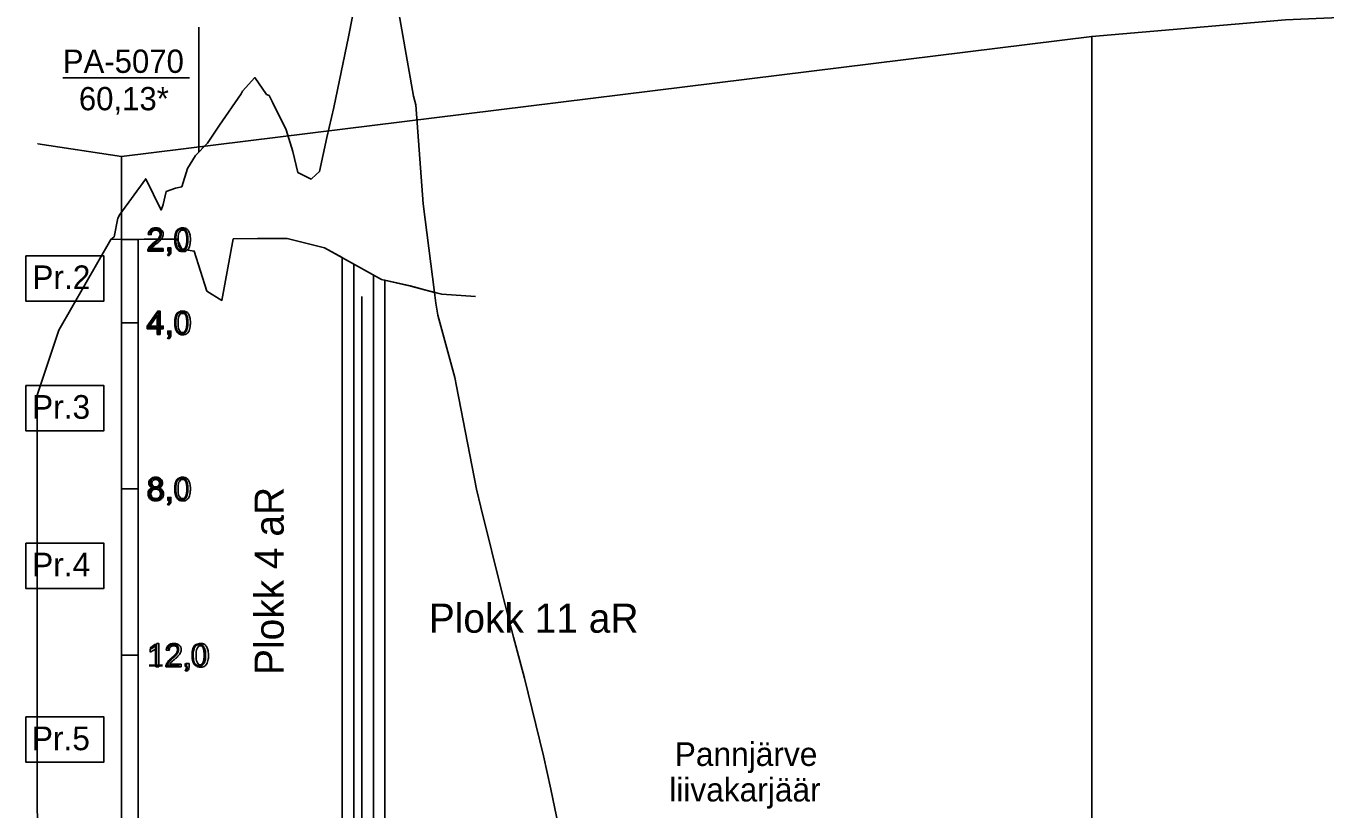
# Model space of a CAD drawing. Extents: x 700746 to 706058, y 6570320 to 6580460.
# Drawn here: x 704143.4 to 704456, y 6575028 to 6575216.4 of the extents above; entities that cross this region are included whole.
import ezdxf

# ---------------------------------------------------------------- set-up
doc = ezdxf.new("R2010")
doc.units = 0
for name, color, linetype in [('Default', 7, 'Continuous'), ('GEOLPUNKT', 7, 'Continuous'), ('GEOLPUNKT_proovid', 7, 'Continuous'), ('illumineerimisjooned', 7, 'Continuous'), ('kataster', 7, 'Continuous'), ('Lõige', 7, 'Continuous'), ('PIIR', 7, 'Continuous'), ('Plokid', 7, 'Continuous'), ('Täide', 7, 'Continuous'), ('VORMISTUS', 7, 'Continuous')]:
    doc.layers.add(name, color=color, linetype=linetype)

msp = doc.modelspace()

# ---------------------------------------------------------------- linework, layer by layer
at = {"layer": 'Default'}
for p, q in [((704163.84, 6575165.06), (704179.8, 6575165.15)), ((704190.56, 6575150.4), (704193.27, 6575165.23)), ((704193.27, 6575165.23), (704199.16, 6575165.26)), ((704199.16, 6575165.26), (704206.29, 6575165.26)), ((704206.29, 6575165.26), (704215.28, 6575163.07)), ((704215.28, 6575163.07), (704228.99, 6575155.39)), ((704228.99, 6575155.39), (704236.01, 6575153.86)), ((704243.47, 6575151.88), (704241.74, 6575152.34))]:
    msp.add_line(p, q, dxfattribs=at)
for points in [[(704241.74, 6575152.34), (704238.97, 6575173.64), (704237.26, 6575197.48), (704236.68, 6575199.54), (704231.03, 6575231.53)], [(704224.11, 6575229.37), (704221.03, 6575213.81), (704217.51, 6575196.8), (704215.78, 6575189.63), (704214.02, 6575181.44), (704213.25, 6575180.68), (704212.06, 6575179.58), (704208.83, 6575181.19), (704207.6, 6575186.24), (704206.02, 6575191.41), (704202.74, 6575198.09), (704201.93, 6575199.69), (704201.33, 6575199.97), (704198.47, 6575204), (704195.49, 6575200.77), (704195.17, 6575200.09), (704189.98, 6575192.6), (704187.08, 6575188.25), (704184.25, 6575185.24), (704182.25, 6575182.11), (704180.91, 6575177.73), (704179.36, 6575177.44), (704177.14, 6575176.58), (704176.41, 6575173.46), (704175.94, 6575172.13), (704172.23, 6575179.66), (704165.96, 6575171.11), (704165.51, 6575170.15), (704164.66, 6575165.73), (704163.84, 6575165.06)], [(704179.8, 6575165.15), (704180.96, 6575162.71), (704183.91, 6575162.27), (704186.96, 6575152.66), (704190.56, 6575150.4)], [(704236.01, 6575153.86), (704243.47, 6575151.88)]]:
    msp.add_lwpolyline(points, dxfattribs=at)
at = {"layer": 'GEOLPUNKT'}
for p, q in [((704399.9, 6575213.93), (704399.9, 6574907.57)), ((704152.32, 6575203.93), (704182.76, 6575203.93)), ((704166.43, 6575185.03), (704166.43, 6575165.2)), ((704166.43, 6575165.2), (704166.43, 6574715.03))]:
    msp.add_line(p, q, dxfattribs=at)
at = {"layer": 'GEOLPUNKT_proovid'}
for points in [[(704166.43, 6575165.03), (704170.43, 6575165.03), (704170.43, 6575145.03), (704166.43, 6575145.03)], [(704143.41, 6575161.15), (704162.12, 6575161.15), (704162.12, 6575150.19), (704143.41, 6575150.19)], [(704166.43, 6575145.03), (704170.43, 6575145.03), (704170.43, 6575105.03), (704166.43, 6575105.03)], [(704143.41, 6575129.96), (704162.12, 6575129.96), (704162.12, 6575119), (704143.41, 6575119)], [(704166.43, 6575105.03), (704170.43, 6575105.03), (704170.43, 6575065.03), (704166.43, 6575065.03)], [(704143.41, 6575092.02), (704162.12, 6575092.02), (704162.12, 6575081.06), (704143.41, 6575081.06)], [(704166.43, 6575065.03), (704170.43, 6575065.03), (704170.43, 6575025.03), (704166.43, 6575025.03)], [(704143.41, 6575050.21), (704162.12, 6575050.21), (704162.12, 6575039.25), (704143.41, 6575039.25)]]:
    msp.add_lwpolyline(points, close=True, dxfattribs=at)
for points in [[(704173.54, 6575166.16), (704172.84, 6575166.23)], [(704176.41, 6575162.89), (704176.41, 6575162.23), (704172.71, 6575162.23)], [(704173.66, 6575162.89), (704176.41, 6575162.89)], [(704177.52, 6575162.23), (704177.52, 6575163.01), (704178.3, 6575163.01), (704178.3, 6575162.23)], [(704177.91, 6575162.23), (704177.52, 6575162.23)], [(704177.66, 6575161.12), (704177.47, 6575161.41)], [(704175, 6575142.23), (704175, 6575143.57), (704172.57, 6575143.57), (704172.57, 6575144.2), (704175.12, 6575147.83), (704175.69, 6575147.83), (704175.69, 6575144.2), (704176.44, 6575144.2), (704176.44, 6575143.57), (704175.69, 6575143.57), (704175.69, 6575142.23), (704175, 6575142.23)], [(704175, 6575144.2), (704175, 6575146.73), (704173.25, 6575144.2), (704175, 6575144.2)], [(704177.66, 6575141.12), (704177.47, 6575141.41)], [(704177.52, 6575142.23), (704177.52, 6575143.01), (704178.3, 6575143.01), (704178.3, 6575142.23)], [(704177.91, 6575142.23), (704177.52, 6575142.23)], [(704177.52, 6575102.23), (704177.52, 6575103.01), (704178.3, 6575103.01), (704178.3, 6575102.23)], [(704177.66, 6575101.12), (704177.47, 6575101.41)], [(704177.91, 6575102.23), (704177.52, 6575102.23)], [(704173.32, 6575065.78), (704173.32, 6575066.44)], [(704175.38, 6575062.23), (704174.7, 6575062.23), (704174.7, 6575066.61)], [(704174.94, 6575067.85), (704175.38, 6575067.85), (704175.38, 6575062.23)], [(704177.89, 6575066.16), (704177.18, 6575066.23)], [(704180.76, 6575062.89), (704180.76, 6575062.23), (704177.06, 6575062.23)], [(704178.01, 6575062.89), (704180.76, 6575062.89)], [(704181.87, 6575062.23), (704181.87, 6575063.01), (704182.65, 6575063.01), (704182.65, 6575062.23)], [(704182.26, 6575062.23), (704181.87, 6575062.23)], [(704182.01, 6575061.12), (704181.82, 6575061.41)]]:
    msp.add_lwpolyline(points, dxfattribs=at)
for points in [[(704172.71, 6575162.23), (704172.7, 6575162.48), (704172.79, 6575162.71), (704172.93, 6575163.09), (704173.24, 6575163.45), (704173.55, 6575163.82), (704174.14, 6575164.3), (704175.05, 6575165.05), (704175.37, 6575165.49), (704175.69, 6575165.92), (704175.69, 6575166.31), (704175.69, 6575166.72), (704175.4, 6575167), (704175.11, 6575167.28), (704174.64, 6575167.28), (704174.14, 6575167.28), (704173.84, 6575166.98), (704173.55, 6575166.69), (704173.54, 6575166.16)], [(704172.84, 6575166.23), (704172.91, 6575167.02), (704173.38, 6575167.44), (704173.85, 6575167.85), (704174.65, 6575167.85), (704175.46, 6575167.85), (704175.93, 6575167.4), (704176.4, 6575166.96), (704176.4, 6575166.3), (704176.4, 6575165.96), (704176.26, 6575165.64), (704176.12, 6575165.31), (704175.81, 6575164.95), (704175.49, 6575164.59), (704174.75, 6575163.97), (704174.13, 6575163.45), (704173.95, 6575163.26), (704173.78, 6575163.08), (704173.66, 6575162.89)], [(704179.32, 6575164.99), (704179.32, 6575165.98), (704179.52, 6575166.59), (704179.73, 6575167.2), (704180.13, 6575167.52), (704180.53, 6575167.85), (704181.14, 6575167.85), (704181.59, 6575167.85), (704181.93, 6575167.67), (704182.28, 6575167.49), (704182.5, 6575167.15), (704182.72, 6575166.8), (704182.84, 6575166.31), (704182.97, 6575165.82), (704182.97, 6575164.99), (704182.97, 6575164.01), (704182.77, 6575163.4), (704182.56, 6575162.79), (704182.16, 6575162.46), (704181.76, 6575162.14), (704181.14, 6575162.14), (704180.33, 6575162.14), (704179.87, 6575162.71), (704179.32, 6575163.41), (704179.32, 6575164.99)], [(704180.03, 6575164.99), (704180.03, 6575163.61), (704180.35, 6575163.15), (704180.67, 6575162.7), (704181.14, 6575162.7), (704181.62, 6575162.7), (704181.94, 6575163.16), (704182.26, 6575163.61), (704182.26, 6575164.99), (704182.26, 6575166.37), (704181.94, 6575166.83), (704181.62, 6575167.28), (704181.14, 6575167.28), (704180.66, 6575167.28), (704180.38, 6575166.88), (704180.03, 6575166.37), (704180.03, 6575164.99)], [(704177.47, 6575161.41), (704177.69, 6575161.51), (704177.79, 6575161.7), (704177.89, 6575161.88), (704177.91, 6575162.23)], [(704178.3, 6575162.23), (704178.3, 6575161.8), (704178.15, 6575161.53), (704177.99, 6575161.26), (704177.66, 6575161.12)], [(704179.32, 6575144.99), (704179.32, 6575145.98), (704179.52, 6575146.59), (704179.73, 6575147.2), (704180.13, 6575147.52), (704180.53, 6575147.85), (704181.14, 6575147.85), (704181.59, 6575147.85), (704181.93, 6575147.67), (704182.28, 6575147.49), (704182.5, 6575147.15), (704182.72, 6575146.8), (704182.84, 6575146.31), (704182.97, 6575145.82), (704182.97, 6575144.99), (704182.97, 6575144.01), (704182.77, 6575143.4), (704182.56, 6575142.79), (704182.16, 6575142.46), (704181.76, 6575142.14), (704181.14, 6575142.14), (704180.33, 6575142.14), (704179.87, 6575142.71), (704179.32, 6575143.41), (704179.32, 6575144.99)], [(704180.03, 6575144.99), (704180.03, 6575143.61), (704180.35, 6575143.15), (704180.67, 6575142.7), (704181.14, 6575142.7), (704181.62, 6575142.7), (704181.94, 6575143.16), (704182.26, 6575143.61), (704182.26, 6575144.99), (704182.26, 6575146.37), (704181.94, 6575146.83), (704181.62, 6575147.28), (704181.14, 6575147.28), (704180.66, 6575147.28), (704180.38, 6575146.88), (704180.03, 6575146.37), (704180.03, 6575144.99)], [(704177.47, 6575141.41), (704177.69, 6575141.51), (704177.79, 6575141.7), (704177.89, 6575141.88), (704177.91, 6575142.23)], [(704178.3, 6575142.23), (704178.3, 6575141.8), (704178.15, 6575141.53), (704177.99, 6575141.26), (704177.66, 6575141.12)], [(704173.86, 6575105.27), (704173.43, 6575105.42), (704173.22, 6575105.71), (704173.01, 6575106), (704173.01, 6575106.41), (704173.01, 6575107.02), (704173.45, 6575107.43), (704173.89, 6575107.85), (704174.62, 6575107.85), (704175.35, 6575107.85), (704175.8, 6575107.43), (704176.25, 6575107), (704176.25, 6575106.39), (704176.25, 6575106), (704176.04, 6575105.71), (704175.84, 6575105.42), (704175.42, 6575105.27), (704175.94, 6575105.1), (704176.21, 6575104.73), (704176.48, 6575104.35), (704176.48, 6575103.83), (704176.48, 6575103.11), (704175.97, 6575102.62), (704175.46, 6575102.14), (704174.63, 6575102.14), (704173.8, 6575102.14), (704173.3, 6575102.63), (704172.79, 6575103.12), (704172.79, 6575103.85), (704172.79, 6575104.4), (704173.07, 6575104.77), (704173.34, 6575105.13), (704173.86, 6575105.27)], [(704173.72, 6575106.43), (704173.72, 6575106.04), (704173.98, 6575105.78), (704174.23, 6575105.53), (704174.64, 6575105.53), (704175.03, 6575105.53), (704175.29, 6575105.78), (704175.54, 6575106.03), (704175.54, 6575106.39), (704175.54, 6575106.77), (704175.28, 6575107.03), (704175.02, 6575107.29), (704174.63, 6575107.29), (704174.24, 6575107.29), (704173.98, 6575107.04), (704173.72, 6575106.78), (704173.72, 6575106.43)], [(704179.32, 6575104.99), (704179.32, 6575105.98), (704179.52, 6575106.59), (704179.73, 6575107.2), (704180.13, 6575107.52), (704180.53, 6575107.85), (704181.14, 6575107.85), (704181.59, 6575107.85), (704181.93, 6575107.67), (704182.28, 6575107.49), (704182.5, 6575107.15), (704182.72, 6575106.8), (704182.84, 6575106.31), (704182.97, 6575105.82), (704182.97, 6575104.99), (704182.97, 6575104.01), (704182.77, 6575103.4), (704182.56, 6575102.79), (704182.16, 6575102.46), (704181.76, 6575102.14), (704181.14, 6575102.14), (704180.33, 6575102.14), (704179.87, 6575102.71), (704179.32, 6575103.41), (704179.32, 6575104.99)], [(704180.03, 6575104.99), (704180.03, 6575103.61), (704180.35, 6575103.15), (704180.67, 6575102.7), (704181.14, 6575102.7), (704181.62, 6575102.7), (704181.94, 6575103.16), (704182.26, 6575103.61), (704182.26, 6575104.99), (704182.26, 6575106.37), (704181.94, 6575106.83), (704181.62, 6575107.28), (704181.14, 6575107.28), (704180.66, 6575107.28), (704180.38, 6575106.88), (704180.03, 6575106.37), (704180.03, 6575104.99)], [(704173.5, 6575103.85), (704173.5, 6575103.55), (704173.63, 6575103.28), (704173.77, 6575103), (704174.05, 6575102.85), (704174.32, 6575102.7), (704174.64, 6575102.7), (704175.13, 6575102.7), (704175.45, 6575103.02), (704175.77, 6575103.33), (704175.77, 6575103.82), (704175.77, 6575104.32), (704175.44, 6575104.64), (704175.11, 6575104.97), (704174.61, 6575104.97), (704174.13, 6575104.97), (704173.81, 6575104.65), (704173.5, 6575104.33), (704173.5, 6575103.85)], [(704177.47, 6575101.41), (704177.69, 6575101.51), (704177.79, 6575101.7), (704177.89, 6575101.88), (704177.91, 6575102.23)], [(704178.3, 6575102.23), (704178.3, 6575101.8), (704178.15, 6575101.53), (704177.99, 6575101.26), (704177.66, 6575101.12)], [(704173.32, 6575066.44), (704173.9, 6575066.72), (704174.33, 6575067.1), (704174.76, 6575067.49), (704174.94, 6575067.85)], [(704174.7, 6575066.61), (704174.45, 6575066.37), (704174.05, 6575066.14), (704173.64, 6575065.9), (704173.32, 6575065.78)], [(704177.06, 6575062.23), (704177.05, 6575062.48), (704177.14, 6575062.71), (704177.28, 6575063.09), (704177.59, 6575063.45), (704177.9, 6575063.82), (704178.49, 6575064.3), (704179.4, 6575065.05), (704179.72, 6575065.49), (704180.04, 6575065.92), (704180.04, 6575066.31), (704180.04, 6575066.72), (704179.75, 6575067), (704179.46, 6575067.28), (704178.99, 6575067.28), (704178.49, 6575067.28), (704178.19, 6575066.98), (704177.9, 6575066.69), (704177.89, 6575066.16)], [(704177.18, 6575066.23), (704177.26, 6575067.02), (704177.73, 6575067.44), (704178.2, 6575067.85), (704179, 6575067.85), (704179.81, 6575067.85), (704180.28, 6575067.4), (704180.75, 6575066.96), (704180.75, 6575066.3), (704180.75, 6575065.96), (704180.61, 6575065.64), (704180.47, 6575065.31), (704180.16, 6575064.95), (704179.84, 6575064.59), (704179.1, 6575063.97), (704178.48, 6575063.45), (704178.3, 6575063.26), (704178.13, 6575063.08), (704178.01, 6575062.89)], [(704183.67, 6575064.99), (704183.67, 6575065.98), (704183.87, 6575066.59), (704184.08, 6575067.2), (704184.48, 6575067.52), (704184.88, 6575067.85), (704185.49, 6575067.85), (704185.94, 6575067.85), (704186.28, 6575067.67), (704186.62, 6575067.49), (704186.85, 6575067.15), (704187.07, 6575066.8), (704187.19, 6575066.31), (704187.32, 6575065.82), (704187.32, 6575064.99), (704187.32, 6575064.01), (704187.12, 6575063.4), (704186.91, 6575062.79), (704186.51, 6575062.46), (704186.11, 6575062.14), (704185.49, 6575062.14), (704184.68, 6575062.14), (704184.22, 6575062.71), (704183.67, 6575063.41), (704183.67, 6575064.99)], [(704184.38, 6575064.99), (704184.38, 6575063.61), (704184.7, 6575063.15), (704185.02, 6575062.7), (704185.49, 6575062.7), (704185.97, 6575062.7), (704186.29, 6575063.16), (704186.61, 6575063.61), (704186.61, 6575064.99), (704186.61, 6575066.37), (704186.29, 6575066.83), (704185.97, 6575067.28), (704185.49, 6575067.28), (704185.01, 6575067.28), (704184.73, 6575066.88), (704184.38, 6575066.37), (704184.38, 6575064.99)], [(704181.82, 6575061.41), (704182.04, 6575061.51), (704182.14, 6575061.7), (704182.24, 6575061.88), (704182.26, 6575062.23)], [(704182.65, 6575062.23), (704182.65, 6575061.8), (704182.5, 6575061.53), (704182.34, 6575061.26), (704182.01, 6575061.12)]]:
    msp.add_open_spline(points, degree=3, dxfattribs=at)
at = {"layer": 'illumineerimisjooned'}
msp.add_line((704227.03, 6575156.49), (704227.03, 6574872.38), dxfattribs=at)
msp.add_lwpolyline([(704222.28, 6574872.38), (704222.28, 6574895.61), (704222.28, 6575158.92)], dxfattribs=at)
at = {"layer": 'kataster'}
msp.add_line((704184.98, 6575186.11), (704184.98, 6575216.11), dxfattribs=at)
at = {"layer": 'Lõige'}
for points in [[(704166.43, 6575185.03), (704399.9, 6575213.93), (704399.9, 6575213.93), (704399.9, 6575213.93), (704446.54, 6575217.94), (704524.32, 6575221.3), (704624.2, 6575234.89), (704643.32, 6575235.63), (704679.17, 6575234.86)], [(704146.26, 6575188.06), (704146.26, 6575188.06), (704146.26, 6575188.06), (704146.26, 6575188.06), (704166.43, 6575185.03), (704166.43, 6575185.03), (704166.43, 6575185.03), (704166.43, 6575185.03), (704166.43, 6575185.03), (704166.43, 6575185.03), (704166.43, 6575185.03), (704166.43, 6575185.03), (704166.43, 6575185.03), (704166.43, 6575185.03)]]:
    msp.add_lwpolyline(points, dxfattribs=at)
at = {"layer": 'PIIR'}
msp.add_line((704224.28, 6574930.63), (704224.28, 6575151.35), dxfattribs=at)
at = {"layer": 'Plokid'}
msp.add_line((704229.78, 6575155.23), (704229.78, 6574875.13), dxfattribs=at)
for points in [[(704146.26, 6575128.08), (704151.31, 6575143.25), (704163.85, 6575165.09)], [(704163.85, 6575165.09), (704179.8, 6575165.15)], [(704179.8, 6575165.15), (704180.96, 6575162.71), (704183.91, 6575162.27), (704186.96, 6575152.66), (704190.56, 6575150.4), (704193.27, 6575165.21)], [(704193.27, 6575165.21), (704206.29, 6575165.26), (704206.29, 6575165.26), (704215.28, 6575163.07), (704219.48, 6575160.72)], [(704219.48, 6574898.17), (704219.48, 6575160.72)], [(704229.78, 6575155.23), (704235.86, 6575153.89), (704241.74, 6575152.34), (704241.74, 6575152.34)], [(704241.74, 6575152.34), (704242.08, 6575149.71), (704242.52, 6575146.84), (704246.61, 6575131.81), (704247.01, 6575129.78), (704251.8, 6575104.95), (704252.88, 6575100.68), (704258.11, 6575079.61), (704260.72, 6575069.4), (704263.41, 6575059.51), (704267.95, 6575040.77), (704269.71, 6575032.78), (704272.91, 6575017.33)]]:
    msp.add_lwpolyline(points, dxfattribs=at)
at = {"layer": 'Täide'}
for p, q in [((704179.8, 6575165.15), (704163.84, 6575165.06)), ((704193.27, 6575165.23), (704190.56, 6575150.4)), ((704199.16, 6575165.26), (704193.27, 6575165.23)), ((704206.29, 6575165.26), (704199.16, 6575165.26)), ((704215.28, 6575163.07), (704206.29, 6575165.26)), ((704215.28, 6575163.07), (704206.29, 6575165.26)), ((704228.99, 6575155.39), (704215.28, 6575163.07)), ((704228.99, 6575155.39), (704215.28, 6575163.07)), ((704236.01, 6575153.86), (704228.99, 6575155.39)), ((704236.01, 6575153.86), (704228.99, 6575155.39)), ((704241.74, 6575152.34), (704236.01, 6575153.86))]:
    msp.add_line(p, q, dxfattribs=at)
for points in [[(704163.84, 6575165.06), (704151.31, 6575143.25), (704146.1, 6575127.61), (704146.26, 6574725.11)], [(704146.26, 6575128.08), (704151.31, 6575143.25), (704163.85, 6575165.09), (704171.83, 6575165.12), (704179.8, 6575165.15), (704180.96, 6575162.71), (704183.91, 6575162.27), (704186.96, 6575152.66), (704190.56, 6575150.4), (704193.27, 6575165.21)], [(704179.8, 6575165.15), (704163.84, 6575165.06)], [(704190.56, 6575150.4), (704186.96, 6575152.66), (704183.91, 6575162.27), (704180.96, 6575162.71), (704179.8, 6575165.15)], [(704206.29, 6575165.26), (704199.16, 6575165.26), (704193.27, 6575165.23)], [(704251.61, 6575151.37), (704243.47, 6575151.88), (704236.01, 6575153.86)], [(704272.91, 6575017.33), (704269.71, 6575032.78), (704267.95, 6575040.77), (704263.41, 6575059.51), (704260.72, 6575069.4), (704258.11, 6575079.61), (704252.88, 6575100.68), (704251.8, 6575104.95), (704247.01, 6575129.78), (704246.61, 6575131.81), (704242.52, 6575146.84), (704242.08, 6575149.71), (704241.74, 6575152.34)]]:
    msp.add_lwpolyline(points, dxfattribs=at)

# ---------------------------------------------------------------- texts
at = {"layer": 'GEOLPUNKT'}
for s, p in [('PA-5070', (704152.27, 6575205.15)), ('60,13*', (704156.14, 6575196.15)), ('60,13*', (704156.14, 6575196.15))]:
    msp.add_text(s, height=5.6, dxfattribs=at).set_placement(p)
at = {"layer": 'GEOLPUNKT_proovid'}
for s, height, p in [('2,0', 5.6, (704172.47, 6575162.23)), ('Pr.2', 5.7, (704144.93, 6575153.11)), ('4,0', 5.6, (704172.47, 6575142.23)), ('Pr.3', 5.7, (704144.87, 6575121.91)), ('8,0', 5.6, (704172.47, 6575102.23)), ('Pr.4', 5.7, (704144.89, 6575083.98)), ('12,0', 5.6, (704172.47, 6575062.23)), ('Pr.5', 5.7, (704144.82, 6575042.16))]:
    msp.add_text(s, height=height, dxfattribs=at).set_placement(p)
at = {"layer": 'Plokid'}
msp.add_text('Plokk 4 aR', height=7, rotation=90, dxfattribs=at).set_placement((704205.44, 6575060.26))
msp.add_text('Plokk 11 aR', height=7, dxfattribs=at).set_placement((704240.36, 6575070.44))
at = {"layer": 'VORMISTUS'}
for s, p in [('Pannjärve', (704299.55, 6575038.37)), ('liivakarjäär', (704298.23, 6575029.82))]:
    msp.add_text(s, height=5.7, dxfattribs=at).set_placement(p)

doc.saveas('drawing.dxf')
